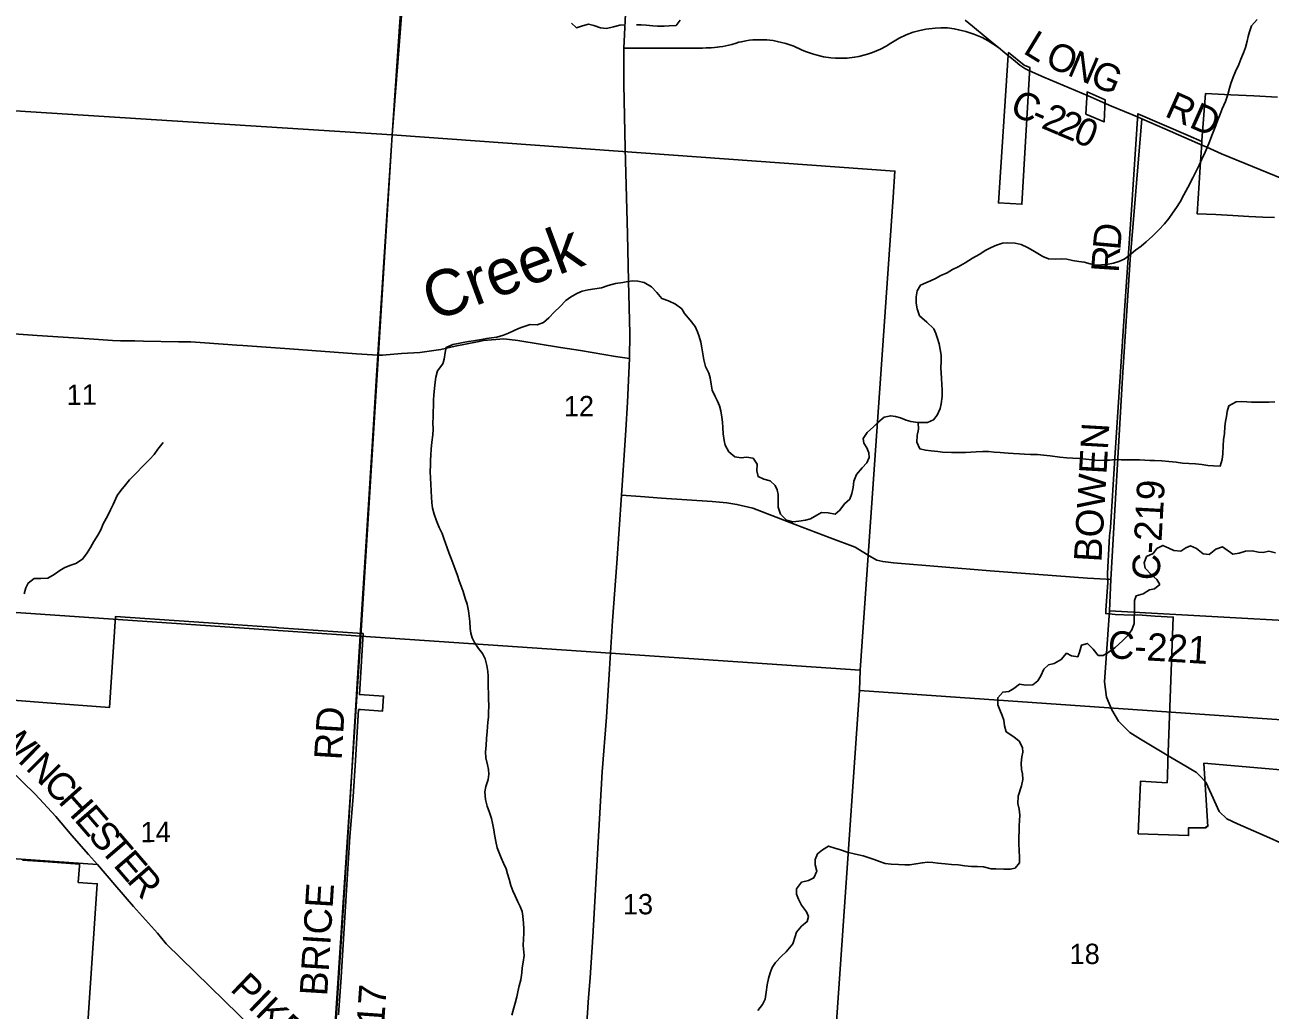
# Model space of a CAD drawing. Extents: x 114843 to 284848, y 317643 to 566895.
# Drawn here: x 248717 to 262264, y 354619 to 365341 of the extents above; entities that cross this region are included whole.
import ezdxf

# ---------------------------------------------------------------- set-up
doc = ezdxf.new("R2010")
doc.units = 0
for name, color, linetype in [('GM_X_City_Street', 7, 'Continuous'), ('GM_X_Corporation', 7, 'Continuous'), ('GM_X_County_Road', 7, 'Continuous'), ('GM_X_County_Road_Text', 7, 'Continuous'), ('GM_X_Minor_River', 7, 'Continuous'), ('GM_X_Minor_River_Text', 7, 'Continuous'), ('GM_X_Section', 7, 'Continuous'), ('GM_X_Section_Text', 7, 'Continuous'), ('GM_X_Township_Road', 7, 'Continuous')]:
    doc.layers.add(name, color=color, linetype=linetype)

msp = doc.modelspace()

# ---------------------------------------------------------------- linework, layer by layer
at = {"layer": 'GM_X_City_Street'}
for points in [[(257211, 365052), (257230, 365044), (257286, 365024), (257336, 365010), (257407, 364993), (257485, 364981), (257537, 364977), (257585, 364977), (257625, 364978), (257662, 364979), (257744, 364989), (257790, 364998), (257860, 365015), (257894, 365024), (257937, 365040), (258026, 365077), (258087, 365110), (258138, 365142), (258230, 365198), (258304, 365231), (258380, 365260), (258440, 365277), (258518, 365294), (258619, 365305), (258682, 365308), (258716, 365308), (258755, 365307), (258827, 365298), (258875, 365288), (258952, 365269), (258997, 365255), (259042, 365239), (259095, 365219), (259131, 365202), (259195, 365168), (259309, 365094)], [(255233, 365088), (255816, 365087), (256089, 365089), (256128, 365091), (256182, 365092), (256218, 365095), (256249, 365097), (256275, 365102), (256309, 365107), (256376, 365120), (256407, 365129), (256455, 365143), (256485, 365151), (256512, 365158), (256562, 365167), (256600, 365173), (256638, 365177), (256670, 365178), (256711, 365178), (256742, 365178), (256790, 365178), (256821, 365175), (256856, 365170), (256902, 365161), (256996, 365140), (257081, 365109), (257167, 365070), (257211, 365052)]]:
    msp.add_lwpolyline(points, dxfattribs=at)
at = {"layer": 'GM_X_Corporation'}
for points in [[(259415, 365013), (259308, 363404), (259563, 363389), (259649, 364878), (259588, 364903), (259417, 365040)], [(260260, 364369), (260458, 364285), (260471, 364525), (260272, 364612)]]:
    msp.add_lwpolyline(points, close=True, dxfattribs=at)
for points in [[(262346, 364554), (262088, 364567), (261835, 364580), (261562, 364594), (261522, 364083), (261522, 364071), (261371, 364137), (260826, 364374), (260756, 363328), (260685, 362282), (260576, 360629), (260527, 359869), (260518, 359781), (260509, 359642), (260495, 359371), (260499, 359276), (260478, 358969), (260476, 358949), (260475, 358934), (260577, 358925), (260765, 358918), (260824, 358919), (261014, 358908), (261210, 358896), (261153, 357330), (261146, 357158), (261144, 357093), (260854, 357112), (260853, 357099), (260829, 356539), (261377, 356518), (261376, 356601), (261471, 356603), (261537, 356604), (261567, 356604), (261567, 356616), (261586, 356616), (261543, 357305), (263047, 357177)], [(262311, 363243), (262184, 363249), (262031, 363257), (261860, 363266), (261672, 363276), (261469, 363286), (261492, 363619), (261504, 363795), (261507, 363851), (261518, 364002), (261522, 364071), (261522, 364083), (261562, 364594), (261835, 364580), (262088, 364567), (262346, 364554)], [(252128, 354569), (252157, 354977), (252214, 355866), (252252, 356506), (252289, 356942), (252313, 357334), (252347, 357890), (252367, 357889), (252609, 357873), (252620, 358036), (252356, 358053), (252397, 358719), (252337, 358723), (251480, 358781), (251454, 358783), (251033, 358812), (249702, 358902), (249637, 357912), (248959, 357964), (247743, 358057)], [(248690, 356251), (248972, 356231), (249311, 356207), (249310, 356190), (249298, 356008), (249399, 356001), (249504, 355994), (249417, 354700), (249340, 353536)]]:
    msp.add_lwpolyline(points, dxfattribs=at)
at = {"layer": 'GM_X_County_Road'}
for p, q in [((260284, 364567), (260480, 364483)), ((255207, 360223), (255416, 360208)), ((260481, 359308), (260533, 359305)), ((260516, 358966), (260533, 359305))]:
    msp.add_line(p, q, dxfattribs=at)
for points in [[(252364, 358691), (252365, 358697), (252429, 359718), (252498, 360812), (252543, 361525), (252555, 361746), (252560, 361810), (252624, 362815), (252659, 363318), (252722, 364304), (252788, 365270), (252933, 367326), (252968, 367784), (253002, 368310), (253040, 368883), (253055, 369080)], [(255077, 358332), (255111, 358857), (255158, 359483), (255207, 360223), (255254, 360932), (255273, 361235), (255294, 361711), (255300, 361982), (255284, 362551), (255274, 363062), (255246, 363994), (255232, 364696), (255233, 365088), (255257, 365615), (255282, 366091), (255345, 366833), (255345, 366844)], [(258945, 365391), (259027, 365327), (259176, 365202), (259237, 365153), (259309, 365094)], [(259309, 365094), (259379, 365036), (259422, 365000), (259431, 364993)], [(259431, 364993), (259494, 364942), (259542, 364902), (259597, 364867), (259638, 364844), (259647, 364840)], [(259647, 364840), (259803, 364772), (260284, 364567)], [(260480, 364483), (260539, 364458), (260821, 364339)], [(260533, 359305), (260659, 361504), (260741, 362788), (260870, 364319)], [(260821, 364339), (260870, 364319), (261120, 364210), (261533, 364028), (261575, 364009)], [(261575, 364009), (261734, 363937), (262905, 363460), (263433, 363249)], [(248285, 362000), (248851, 361962), (249418, 361924), (249672, 361907), (249757, 361904), (249819, 361902), (249913, 361901)], [(249913, 361901), (250007, 361900), (250389, 361893)], [(250389, 361893), (250522, 361890), (250674, 361879), (251023, 361855), (251089, 361851), (251597, 361814), (252325, 361762), (252555, 361746), (252597, 361746), (252607, 361747)], [(252607, 361747), (252813, 361763), (253012, 361777), (253241, 361810), (253399, 361843), (253658, 361897), (253707, 361905), (253929, 361926), (254079, 361906), (254543, 361830), (254762, 361797), (255144, 361733), (255294, 361711)], [(255416, 360208), (255642, 360192), (256193, 360153), (256355, 360138), (256464, 360122), (256636, 360080), (257096, 359902), (257479, 359760), (257751, 359656), (257872, 359582), (257902, 359564), (257986, 359516), (258052, 359500), (258167, 359486), (259217, 359400), (260279, 359321), (260481, 359308)], [(245879, 359716), (246467, 359192), (246644, 359025), (246831, 358866), (247079, 358623), (247303, 358411), (247515, 358217), (247654, 358087), (247879, 357878), (248189, 357585), (248551, 357241), (248829, 356970), (249052, 356727), (249229, 356519), (249410, 356314), (249507, 356205), (249697, 355983), (249897, 355747), (250158, 355456), (250254, 355342), (251043, 354567), (251485, 354144), (251687, 353945)], [(261108, 357415), (260854, 357566), (260739, 357642), (260614, 357763), (260542, 357886), (260484, 358025), (260464, 358191), (260516, 358966)], [(260516, 358966), (261827, 358891), (263138, 358819)], [(252083, 354213), (252107, 354578), (252132, 354974), (252190, 355872), (252230, 356501), (252254, 356909), (252296, 357587), (252350, 358465), (252364, 358691)], [(254902, 355543), (254952, 356380), (254998, 357213), (255043, 357807), (255077, 358332)], [(261499, 357168), (261464, 357204), (261285, 357311), (261156, 357387), (261108, 357415)], [(262972, 356090), (262943, 356128), (262867, 356183), (262723, 356271), (262597, 356341), (262482, 356393), (262258, 356493), (261908, 356647), (261794, 356701), (261710, 356782), (261628, 356965), (261566, 357099), (261499, 357168)], [(254850, 354755), (254865, 354972), (254894, 355416), (254902, 355543)], [(254802, 353965), (254823, 354370), (254850, 354755)]]:
    msp.add_lwpolyline(points, dxfattribs=at)
at = {"layer": 'GM_X_Minor_River'}
for points in [[(254665, 365359), (254717, 365309), (254783, 365329), (254847, 365347), (254907, 365333), (254980, 365307), (255046, 365302), (255120, 365320), (255188, 365336), (255244, 365342)], [(255370, 365342), (255422, 365340), (255476, 365338), (255547, 365332), (255599, 365326), (255673, 365328), (255725, 365332), (255801, 365334), (255847, 365391)], [(262123, 365401), (262063, 365331), (262039, 365267), (262025, 365215), (262015, 365163), (261997, 365094), (261975, 365036), (261946, 364966), (261922, 364908), (261886, 364834), (261862, 364772), (261838, 364702), (261824, 364651), (261804, 364585), (261778, 364507), (261744, 364427), (261721, 364371), (261697, 364307), (261673, 364246), (261651, 364190), (261629, 364136), (261603, 364068), (261581, 364008), (261557, 363954), (261523, 363878), (261494, 363813), (261460, 363749), (261424, 363677), (261368, 363573), (261326, 363491), (261284, 363417), (261244, 363354), (261201, 363292), (261161, 363234), (261115, 363176), (261053, 363110), (260985, 363041), (260915, 362979), (260860, 362933), (260800, 362889), (260728, 362827), (260678, 362793), (260620, 362765), (260562, 362747), (260484, 362734), (260430, 362730), (260363, 362726), (260307, 362742), (260241, 362758), (260183, 362766), (260113, 362778), (260053, 362790), (259993, 362794), (259931, 362792), (259853, 362796), (259793, 362820), (259737, 362852), (259683, 362884), (259626, 362918), (259554, 362952), (259492, 362964), (259412, 362970), (259354, 362964), (259288, 362944), (259230, 362917), (259170, 362891), (259100, 362843), (259025, 362801), (258945, 362751), (258869, 362707), (258809, 362679), (258749, 362644), (258683, 362612), (258622, 362580), (258570, 362554), (258518, 362534)], [(255718, 362337), (255645, 362365), (255591, 362429), (255533, 362491), (255453, 362539), (255385, 362553), (255331, 362555), (255277, 362547), (255223, 362539), (255143, 362528), (255063, 362506), (254989, 362480), (254918, 362470), (254846, 362458), (254780, 362444), (254722, 362418), (254652, 362376), (254602, 362340), (254536, 362273), (254479, 362217), (254417, 362153), (254359, 362101), (254291, 362077), (254213, 362079), (254137, 362056), (254087, 362036), (254034, 362010), (253980, 361986), (253924, 361964), (253852, 361942), (253794, 361934), (253742, 361928), (253684, 361918), (253598, 361904), (253542, 361894), (253485, 361883), (253429, 361873), (253371, 361863), (253299, 361831), (253291, 361777), (253277, 361703), (253263, 361653), (253205, 361575), (253187, 361508), (253182, 361452), (253174, 361386), (253166, 361312), (253164, 361260), (253162, 361188), (253160, 361138), (253158, 361076), (253156, 361009), (253158, 360943), (253154, 360879), (253146, 360799), (253138, 360725), (253134, 360659), (253131, 360603), (253129, 360541), (253127, 360488), (253131, 360402), (253133, 360350), (253137, 360262), (253141, 360204), (253145, 360140), (253153, 360080), (253169, 360016), (253195, 359942), (253223, 359871), (253255, 359807), (253273, 359753), (253311, 359651), (253333, 359589), (253355, 359535), (253375, 359475), (253399, 359419), (253423, 359347), (253443, 359289), (253463, 359232), (253485, 359176), (253508, 359100), (253530, 359038), (253544, 358966), (253550, 358906), (253556, 358848), (253562, 358772), (253570, 358720), (253582, 358670), (253608, 358618), (253652, 358553), (253694, 358501), (253724, 358443), (253744, 358369), (253754, 358305), (253756, 358255), (253756, 358135), (253760, 358067), (253762, 358013), (253764, 357924), (253762, 357866), (253759, 357806)], [(258518, 362534), (258462, 362508), (258424, 362448), (258412, 362380), (258414, 362314), (258424, 362249), (258450, 362175), (258528, 362107), (258604, 362033), (258628, 361981), (258646, 361929), (258662, 361869), (258674, 361809), (258684, 361745), (258686, 361675), (258682, 361614), (258687, 361550), (258689, 361498), (258693, 361424), (258697, 361372), (258697, 361298), (258687, 361218), (258673, 361166), (258641, 361095), (258601, 361043), (258535, 361015), (258430, 361015), (258356, 361025), (258304, 361041), (258242, 361063), (258188, 361079), (258136, 361087), (258066, 361073), (257998, 361013), (257948, 360967), (257879, 360904), (257835, 360838), (257845, 360788), (257875, 360738), (257897, 360684), (257901, 360632), (257875, 360574), (257827, 360522), (257765, 360449), (257737, 360375), (257729, 360307), (257713, 360241), (257692, 360181), (257632, 360127), (257584, 360058), (257532, 360018), (257456, 360030), (257384, 360034), (257334, 360006), (257263, 359966), (257209, 359952), (257137, 359940), (257071, 359932), (257001, 359950), (256937, 360018), (256911, 360092), (256911, 360230), (256903, 360280), (256881, 360330), (256825, 360380), (256757, 360396), (256693, 360426), (256679, 360488), (256685, 360562), (256639, 360627), (256569, 360636), (256511, 360630), (256441, 360642), (256377, 360696), (256337, 360766), (256323, 360819), (256313, 360891), (256309, 360959), (256305, 361019), (256299, 361073), (256287, 361141), (256275, 361197), (256253, 361247), (256225, 361297), (256195, 361365), (256183, 361430), (256171, 361500), (256159, 361552), (256123, 361624), (256103, 361694), (256092, 361760), (256082, 361828), (256070, 361888), (256052, 361950), (256036, 362002), (256010, 362057), (255954, 362129), (255894, 362201), (255864, 362251), (255796, 362301), (255718, 362337)], [(258435, 361015), (258438, 360943), (258424, 360873), (258422, 360799), (258454, 360727), (258516, 360711), (258576, 360707), (258648, 360697), (258701, 360691), (258797, 360687), (258867, 360687), (258949, 360689), (259009, 360691), (259067, 360693), (259137, 360697), (259199, 360697), (259261, 360691), (259326, 360689), (259416, 360679), (259472, 360676), (259536, 360672), (259592, 360668), (259658, 360666), (259734, 360664), (259798, 360658), (259872, 360650), (259975, 360638), (260053, 360630), (260119, 360624), (260197, 360622), (260261, 360614), (260331, 360606), (260395, 360602), (260455, 360604), (260515, 360604), (260582, 360611), (260642, 360609), (260772, 360609), (260844, 360607), (260902, 360603), (260956, 360601), (261008, 360599), (261086, 360595), (261162, 360589), (261243, 360581), (261311, 360571), (261379, 360567), (261451, 360563), (261521, 360555), (261587, 360547), (261647, 360542), (261719, 360538), (261741, 360610), (261749, 360674), (261754, 360760), (261758, 360826), (261766, 360894), (261772, 360970), (261778, 361023), (261788, 361079), (261796, 361133), (261816, 361197), (261894, 361237), (261954, 361241), (262010, 361237), (262063, 361235), (262249, 361235), (262315, 361240)], [(250221, 360796), (250165, 360724), (250123, 360667), (250077, 360613), (249998, 360535), (249936, 360471), (249856, 360389), (249810, 360334), (249762, 360274), (249721, 360220), (249677, 360120), (249647, 360062), (249615, 359996), (249569, 359911), (249543, 359847), (249511, 359789), (249467, 359719), (249430, 359653), (249394, 359597), (249342, 359528), (249272, 359478), (249218, 359462), (249152, 359436), (249098, 359402), (249035, 359360), (248967, 359318), (248891, 359315), (248817, 359315), (248751, 359267), (248729, 359213), (248711, 359151)], [(262321, 359594), (262251, 359612), (262189, 359600), (262137, 359604), (262067, 359616), (261997, 359614), (261927, 359592), (261858, 359580), (261746, 359660), (261674, 359634), (261600, 359576), (261534, 359586), (261462, 359642), (261398, 359672), (261346, 359650), (261292, 359615), (261217, 359621), (261163, 359645), (261097, 359677), (261031, 359641), (260991, 359589), (260921, 359555), (260893, 359485), (260905, 359427), (260969, 359361), (261033, 359305), (261063, 359252), (261005, 359202), (260951, 359194), (260882, 359150), (260808, 359128), (260788, 359076), (260790, 359000), (260788, 358940), (260786, 358888), (260784, 358827), (260758, 358757), (260716, 358695), (260663, 358641), (260573, 358561), (260503, 358511), (260447, 358480), (260395, 358478), (260339, 358546), (260277, 358610), (260211, 358590), (260191, 358516), (260171, 358464), (260104, 358476), (260050, 358502), (259992, 358434), (259916, 358390), (259854, 358376), (259804, 358331), (259768, 358257), (259736, 358203), (259683, 358159), (259607, 358155), (259537, 358165), (259475, 358119), (259423, 358087), (259355, 358081), (259301, 358018), (259301, 357942), (259325, 357888), (259349, 357826), (259366, 357776), (259374, 357714), (259394, 357648), (259476, 357594), (259535, 357546), (259572, 357478), (259574, 357426), (259564, 357375), (259554, 357307), (259560, 357239), (259572, 357189), (259574, 357127), (259560, 357059), (259524, 356947), (259518, 356868), (259534, 356806), (259542, 356740), (259538, 356682), (259533, 356624)], [(253759, 357806), (253753, 357752), (253751, 357702), (253747, 357650), (253739, 357574), (253735, 357498), (253729, 357429), (253731, 357365), (253751, 357289), (253761, 357239), (253763, 357187), (253757, 357129), (253733, 357051), (253721, 356993), (253728, 356910), (253746, 356840), (253772, 356770), (253792, 356704), (253806, 356654), (253818, 356580), (253826, 356530), (253842, 356454), (253856, 356386), (253876, 356330), (253898, 356277), (253924, 356219), (253952, 356155), (253968, 356101), (253986, 356043), (254004, 355975), (254024, 355917), (254050, 355863), (254080, 355799), (254106, 355745), (254128, 355693), (254136, 355641), (254142, 355564), (254144, 355504), (254144, 355452), (254142, 355396), (254139, 355322)], [(259533, 356624), (259533, 356570), (259531, 356500), (259531, 356428), (259539, 356283), (259537, 356223), (259489, 356163), (259437, 356153), (259367, 356153), (259281, 356157), (259229, 356157), (259146, 356177), (259080, 356181), (259014, 356181), (258942, 356189), (258872, 356199), (258796, 356205), (258730, 356212), (258650, 356220), (258596, 356224), (258535, 356228), (258481, 356222), (258411, 356210), (258343, 356200), (258291, 356200), (258221, 356202), (258143, 356206), (258075, 356216), (258013, 356236), (257955, 356258), (257836, 356298), (257754, 356316), (257664, 356338), (257592, 356362), (257530, 356382), (257460, 356404), (257394, 356365), (257340, 356321), (257314, 356257), (257314, 356199), (257331, 356133), (257301, 356057), (257241, 356029), (257165, 356011), (257111, 355940), (257113, 355880), (257133, 355826), (257167, 355760), (257219, 355690), (257241, 355638), (257229, 355582), (257167, 355534), (257110, 355469), (257096, 355419), (257072, 355341)], [(256690, 354615), (256743, 354680), (256771, 354740), (256783, 354814), (256794, 354896), (256806, 354962), (256824, 355024), (256848, 355083), (256883, 355137), (256949, 355207), (256999, 355252), (257072, 355341)], [(254016, 354563), (254036, 354643), (254050, 354695), (254068, 354762), (254079, 354818), (254093, 354882), (254111, 354948), (254122, 355026), (254128, 355078), (254138, 355142), (254147, 355212), (254139, 355322)]]:
    msp.add_lwpolyline(points, dxfattribs=at)
at = {"layer": 'GM_X_Section'}
for points in [[(247753, 369434), (250384, 369241), (253096, 369055), (252712, 364146), (247410, 364482)], [(247410, 364482), (252712, 364146), (252373, 358690), (247032, 359056)], [(252712, 364146), (258183, 363749), (258164, 363467), (257805, 358317), (252373, 358690)], [(247032, 359056), (252373, 358690), (252018, 353328), (246620, 353680)], [(252373, 358690), (257805, 358317), (257798, 358098), (257440, 352975), (252018, 353328)], [(257798, 358098), (263067, 357731), (262709, 352509), (257427, 352865), (257440, 352975)]]:
    msp.add_lwpolyline(points, close=True, dxfattribs=at)
at = {"layer": 'GM_X_Township_Road'}
msp.add_lwpolyline([(246826, 356392), (246831, 356392), (247531, 356343), (249507, 356205)], dxfattribs=at)

# ---------------------------------------------------------------- texts
at = {"layer": 'GM_X_County_Road_Text'}
for s, rotation, p in [('L', 328.6102, (259565, 365039)), ('O', 337.5491, (259802, 364899)), ('N', 337.0134, (260045, 364799)), ('G', 337.0101, (260288, 364696)), ('C', 335.5273, (259417, 364378)), ('RD', 336.052, (261105, 364351)), ('2', 337.0246, (259762, 364224)), ('-', 336.7206, (259647, 364273)), ('2', 337.1813, (259933, 364151)), ('0', 337.213, (260104, 364079)), ('D', 84.88, (260633, 362883)), ('R', 86.184, (260616, 362639)), ('BOWEN', 86.6752, (260428, 359489)), ('C-219', 86.8221, (261059, 359291)), ('C-221', 356.5641, (260492, 358451)), ('RD', 86.4695, (252162, 357335)), ('W', 315.6531, (248379, 357573)), ('I', 315.6518, (248627, 357330)), ('N', 315.332, (248715, 357244)), ('C', 313.7142, (248901, 357060)), ('H', 311.7001, (249070, 356884)), ('E', 310.7731, (249245, 356688)), ('S', 310.7122, (249391, 356518)), ('T', 310.7178, (249523, 356364)), ('E', 310.7182, (249670, 356194)), ('R', 310.8013, (249816, 356024)), ('BRICE', 86.4615, (252005, 354767)), ('PIKE', 316.0655, (250940, 354838)), ('C-117', 86.0161, (252579, 353796))]:
    msp.add_text(s, height=300, rotation=rotation, dxfattribs=at).set_placement(p)
at = {"layer": 'GM_X_Minor_River_Text'}
msp.add_text('Creek', height=500, rotation=20.4134, dxfattribs=at).set_placement((253160, 362110))
at = {"layer": 'GM_X_Section_Text'}
for s, rotation, p in [('11', 0.4145, (249172, 361205)), ('12', 0.4146, (254581, 361080)), ('14', 0.4145, (249976, 356446)), ('13', 0.4146, (255223, 355660)), ('18', 0.4147, (260083, 355119))]:
    msp.add_text(s, height=221, rotation=rotation, dxfattribs=at).set_placement(p)

doc.saveas('drawing.dxf')
